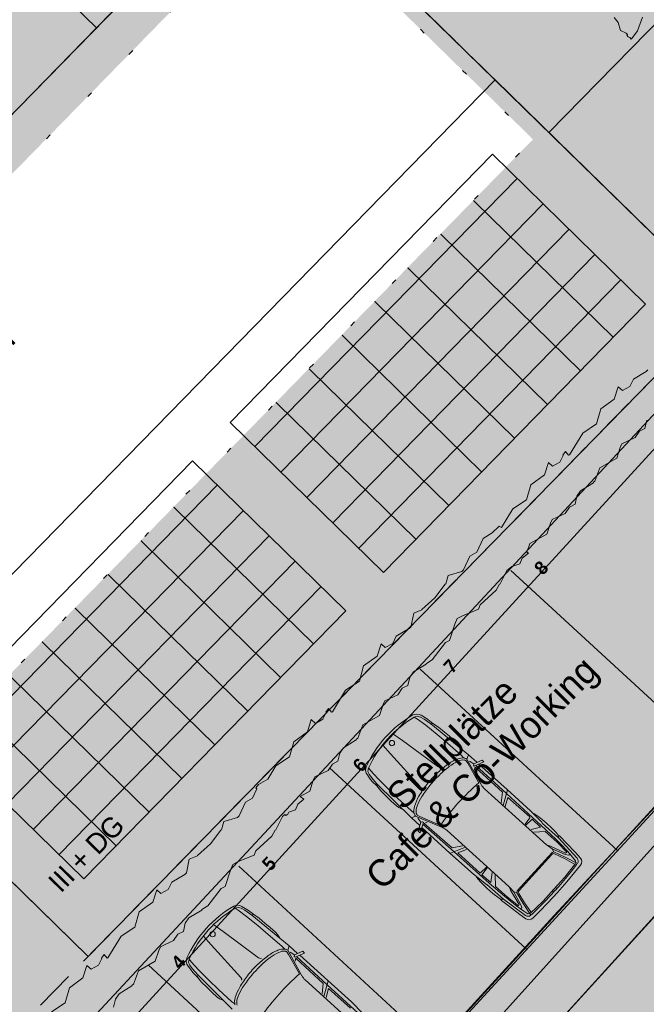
# Model space of a CAD drawing. Header units: metres. Extents: x -228 to 168, y -124 to 293.
# Tile 289 of 613: x 13 to 25, y 62 to 80. Entities that reach past the tile are written whole.
import ezdxf

# ---------------------------------------------------------------- set-up
doc = ezdxf.new("R2010")
doc.units = ezdxf.units.M
doc.header["$MEASUREMENT"] = 0
doc.linetypes.add('Strichlinie_ eng', pattern=[1.15, 0.75, -0.4])
doc.linetypes.add('Wipeout_Contour', pattern=[1, 0, -1])
for name, color, linetype in [('Gebäude.3 _ UMGEBUNG', 7, 'Continuous'), ('Möbel.4 _ STAFFAGE', 7, 'Continuous'), ('Staffage.3 _ UMGEBUNG', 7, 'Continuous'), ('Straße.3 _ UMGEBUNG', 7, 'Continuous')]:
    doc.layers.add(name, color=color, linetype=linetype)
doc.styles.add('ERSTELLTER_STIL_1', font='txt')
doc.styles.add('ERSTELLTER_STIL_2', font='txt')

msp = doc.modelspace()

# ---------------------------------------------------------------- hatches: boundary and pattern name
at = {"layer": 'Gebäude.3 _ UMGEBUNG', "linetype": 'Continuous', "lineweight": 18, "true_color": 0xc9c9c9}
h = msp.add_hatch(dxfattribs=at)
h.set_pattern_fill('MW_Verband__5_Läuf_1Bind_32', color=9, style=0, pattern_type=2)
h.set_pattern_definition([(45.6433, (27.90698, 87.82952), (-0.1961607, 0.1918046), []), (135.6433, (27.907, 87.8295), (0.575414, 0.588482), [0.27435, -0.27435]), (135.6433, (27.9985, 88.3156), (0.575414, 0.588482), [0.27435, -0.82305, 0.27435, -0.27435]), (135.6433, (27.46235, 88.55205), (0.287707, 0.294241), [0.27435, -1.371751])])
h.paths.add_polyline_path([(-8.128, 98.58), (10.44, 80.425), (9.396, 79.348), (8.382, 78.311), (10.568, 76.174), (14.407, 80.1), (13.12, 81.358), (15.556, 83.864), (21.502, 84.306), (25.303, 80.656), (22.852, 78.149), (25.506, 75.554), (27.962, 78.066), (32.318, 73.733), (35.389, 77.171), (41.855, 84.275), (41.854, 84.276), (42.747, 85.256), (44.9, 87.7), (42.773, 89.779), (42.771, 89.776), (41.102, 91.411), (37.908, 88.134), (23.802, 101.926), (21.705, 99.781), (23.492, 98.034), (17.446, 91.85), (15.466, 89.912), (9.97, 90.179), (8.257, 90.273), (-0.489, 98.825), (4.985, 104.423), (3.647, 105.732), (-2.386, 99.561), (-4.817, 101.938)])
at = {"layer": 'Gebäude.3 _ UMGEBUNG', "linetype": 'Continuous', "lineweight": 18, "true_color": 0xf1f1d8}
msp.add_hatch(color=254, dxfattribs=at).paths.add_polyline_path([(-4.575, 101.701), (-9.934, 96.22), (-9.094, 95.4), (-8.081, 96.436), (9.396, 79.347), (8.382, 78.311), (10.568, 76.174), (14.407, 80.1), (13.12, 81.358), (15.603, 83.912), (21.502, 84.306), (25.303, 80.656), (22.852, 78.149), (25.506, 75.554), (27.962, 78.066), (32.318, 73.733), (36.043, 77.902), (42.747, 85.256), (45.734, 88.646), (41.982, 92.312), (37.908, 88.134), (23.802, 101.926), (21.705, 99.781), (23.492, 98.034), (15.413, 89.771), (8.377, 90.156), (-0.489, 98.825), (0.237, 99.567), (-2.48, 102.224), (-3.765, 100.91)])
at = {"layer": 'Gebäude.3 _ UMGEBUNG', "linetype": 'Continuous', "lineweight": 18, "true_color": 0xe2dad0}
msp.add_hatch(color=254, dxfattribs=at).paths.add_polyline_path([(9.362, 55.603), (13.903, 51.499), (35.849, 75.68), (49.331, 90.423), (54.868, 96.501), (53.572, 97.476), (52.784, 96.563), (50.924, 98.405), (46.539, 93.921), (48.627, 91.879), (47.775, 90.959), (42.747, 85.256), (33.854, 75.452), (14.792, 54.599), (11.456, 57.919)])
at = {"layer": 'Gebäude.3 _ UMGEBUNG', "linetype": 'Continuous', "lineweight": 18, "true_color": 0xe9eed8}
for points in [[(-22.093, 84.113), (2.561, 61.817), (2.12, 61.33), (9.116, 55.004), (15.257, 61.798), (27.274, 74.928), (26.055, 76.116), (25.506, 75.554), (26.139, 74.934), (14.254, 62.779), (3.489, 73.306), (0.002, 69.741), (-16.094, 85.461), (-7.705, 94.041), (8.382, 78.311), (9.396, 79.348), (-6.253, 94.65), (-9.079, 97.413)], [(15.603, 83.912), (13.12, 81.358), (14.407, 80.1), (17.559, 83.324), (22.852, 78.149), (25.303, 80.656), (21.502, 84.306)]]:
    msp.add_hatch(color=254, dxfattribs=at).paths.add_polyline_path(points)
at = {"layer": 'Gebäude.3 _ UMGEBUNG', "linetype": 'Continuous', "lineweight": 18, "true_color": 0x2a2a1c}
msp.add_hatch(color=250, dxfattribs=at).paths.add_polyline_path([(22.852, 78.149), (24.926, 80.27), (20.848, 84.257), (18.286, 84.067), (17.559, 83.324)])
at = {"layer": 'Gebäude.3 _ UMGEBUNG', "linetype": 'Continuous', "lineweight": 18}
msp.add_hatch(color=255, dxfattribs=at).paths.add_polyline_path([(5.677, 71.172), (14.254, 62.779), (26.139, 74.934), (17.559, 83.324)])
at = {"layer": 'Gebäude.3 _ UMGEBUNG', "linetype": 'Continuous', "lineweight": 18, "true_color": 0x2f2f2f}
msp.add_hatch(color=250, dxfattribs=at).paths.add_polyline_path([(26.139, 74.934), (21.849, 79.129), (9.964, 66.974), (14.254, 62.779)])
at = {"layer": 'Gebäude.3 _ UMGEBUNG', "linetype": 'Continuous', "lineweight": 18, "true_color": 0xedf0f7}
for points in [[(19.762, 69.943), (24.656, 74.948), (21.796, 77.745), (16.902, 72.74)], [(14.17, 64.223), (19.063, 69.228), (16.203, 72.025), (11.309, 67.02)]]:
    msp.add_hatch(color=7, dxfattribs=at).paths.add_polyline_path(points)
at = {"layer": 'Gebäude.3 _ UMGEBUNG', "linetype": 'Continuous', "lineweight": 18}
h = msp.add_hatch(dxfattribs=at)
h.set_pattern_fill('Verband__Quadrat__10x10', color=255, style=0, pattern_type=2)
h.set_pattern_definition([(45.643, (20.7794, 73.84396), (-0.48441, 0.47365), []), (135.643, (20.7794, 73.844), (0.61389, 0.62783), [])])
h.paths.add_polyline_path([(19.762, 69.943), (24.656, 74.948), (21.796, 77.745), (16.902, 72.74)])
at = {"layer": 'Gebäude.3 _ UMGEBUNG', "linetype": 'Continuous', "lineweight": 18, "true_color": 0x3f3f2c}
msp.add_hatch(color=49, dxfattribs=at).paths.add_polyline_path([(8.779, 56.496), (9.035, 56.1), (9.393, 56.038), (9.702, 56.433), (9.966, 56.695), (10.447, 57.233), (10.513, 57.332), (10.751, 57.481), (10.756, 57.492), (10.779, 57.511), (10.872, 57.764), (11.185, 57.941), (11.251, 58.144), (11.282, 58.212), (11.525, 58.328), (11.606, 58.448), (11.71, 58.502), (11.744, 58.654), (11.811, 58.753), (12.048, 58.902), (12.053, 58.914), (12.16, 58.984), (12.408, 59.306), (12.485, 59.344), (12.581, 59.651), (12.624, 59.756), (12.725, 59.808), (13.021, 59.932), (13.052, 60.012), (13.35, 60.288), (13.41, 60.4), (13.421, 60.407), (13.548, 60.657), (13.642, 60.733), (13.79, 60.78), (13.834, 60.889), (13.858, 60.909), (13.87, 60.898), (13.905, 60.927), (13.916, 60.955), (13.946, 60.98), (13.929, 60.992), (13.865, 61.04), (13.886, 61.096), (14.2, 61.272), (14.267, 61.474), (14.298, 61.542), (14.542, 61.657), (14.623, 61.776), (14.727, 61.83), (14.762, 61.981), (14.829, 62.081), (15.068, 62.229), (15.072, 62.239), (15.096, 62.258), (15.19, 62.511), (15.504, 62.686), (15.571, 62.889), (15.602, 62.957), (15.846, 63.072), (15.927, 63.191), (16.031, 63.244), (16.066, 63.396), (16.133, 63.495), (16.372, 63.643), (16.377, 63.655), (16.484, 63.724), (16.733, 64.045), (16.81, 64.083), (16.908, 64.389), (16.951, 64.494), (17.052, 64.546), (17.35, 64.668), (17.381, 64.748), (17.681, 65.022), (17.741, 65.135), (17.752, 65.141), (17.88, 65.391), (17.922, 65.424), (17.944, 65.404), (17.98, 65.432), (17.995, 65.472), (18.122, 65.513), (18.167, 65.621), (18.279, 65.712), (18.21, 65.761), (18.388, 65.861), (18.454, 66.063), (18.485, 66.131), (18.729, 66.246), (18.811, 66.366), (18.915, 66.419), (18.949, 66.57), (19.017, 66.67), (19.255, 66.818), (19.26, 66.828), (19.284, 66.847), (19.378, 67.1), (19.692, 67.275), (19.758, 67.478), (19.789, 67.546), (20.033, 67.661), (20.114, 67.78), (20.219, 67.833), (20.253, 67.985), (20.321, 68.084), (20.559, 68.232), (20.564, 68.244), (20.672, 68.313), (20.921, 68.634), (20.998, 68.672), (21.096, 68.978), (21.139, 69.083), (21.24, 69.135), (21.537, 69.257), (21.568, 69.337), (21.868, 69.611), (21.928, 69.724), (21.94, 69.73), (22.068, 69.98), (22.161, 70.055), (22.31, 70.102), (22.354, 70.21), (22.467, 70.301), (22.439, 70.321), (22.498, 70.481), (22.812, 70.657), (22.879, 70.859), (22.91, 70.927), (23.154, 71.042), (23.235, 71.162), (23.339, 71.215), (23.374, 71.367), (23.441, 71.466), (23.68, 71.614), (23.684, 71.624), (23.708, 71.643), (23.802, 71.896), (24.116, 72.071), (24.183, 72.274), (24.214, 72.342), (24.458, 72.457), (24.539, 72.576), (24.643, 72.629), (24.678, 72.781), (24.745, 72.881), (24.984, 73.029), (24.989, 73.04), (25.096, 73.11), (25.345, 73.431), (25.422, 73.468), (25.52, 73.774), (25.563, 73.879), (25.664, 73.931), (25.962, 74.053), (25.993, 74.133), (26.293, 74.408), (26.353, 74.52), (26.364, 74.526), (26.492, 74.776), (26.586, 74.851), (26.734, 74.898), (26.779, 75.006), (26.891, 75.097), (26.704, 75.232), (26.565, 75.469), (26.35, 75.6), (26.219, 75.474), (26.046, 75.372), (25.93, 75.117), (25.799, 75.039), (25.68, 74.788), (25.653, 74.756), (25.398, 74.68), (25.351, 74.525), (25.343, 74.52), (25.148, 74.262), (24.906, 74.047), (24.903, 74.038), (24.752, 73.979), (24.697, 73.719), (24.667, 73.689), (24.427, 73.55), (24.36, 73.413), (24.222, 73.336), (24.146, 73.407), (24.071, 73.177), (23.818, 72.994), (23.738, 72.711), (23.482, 72.543), (23.235, 72.138), (23.219, 72.129), (23.163, 72.197), (23.113, 72.131), (23.118, 72.126), (23.056, 71.998), (22.919, 71.922), (22.842, 71.993), (22.767, 71.762), (22.514, 71.579), (22.434, 71.297), (22.178, 71.128), (21.965, 70.78), (21.925, 70.804), (21.795, 70.678), (21.622, 70.576), (21.506, 70.32), (21.375, 70.243), (21.255, 69.992), (21.228, 69.96), (20.974, 69.884), (20.927, 69.729), (20.918, 69.724), (20.723, 69.466), (20.482, 69.251), (20.478, 69.242), (20.328, 69.183), (20.272, 68.923), (20.243, 68.893), (20.002, 68.754), (19.936, 68.617), (19.798, 68.54), (19.721, 68.611), (19.647, 68.381), (19.393, 68.198), (19.314, 67.915), (19.057, 67.746), (18.81, 67.342), (18.794, 67.333), (18.738, 67.401), (18.688, 67.335), (18.694, 67.33), (18.632, 67.202), (18.494, 67.126), (18.417, 67.196), (18.343, 66.966), (18.089, 66.783), (18.01, 66.501), (17.753, 66.332), (17.604, 66.087), (17.434, 65.987), (17.384, 65.92), (17.398, 65.907), (17.318, 65.731), (17.187, 65.654), (17.068, 65.403), (17.041, 65.371), (16.786, 65.295), (16.739, 65.139), (16.731, 65.135), (16.536, 64.877), (16.294, 64.662), (16.291, 64.653), (16.14, 64.593), (16.085, 64.334), (16.055, 64.304), (15.814, 64.165), (15.748, 64.028), (15.61, 63.951), (15.534, 64.022), (15.459, 63.792), (15.206, 63.608), (15.126, 63.326), (14.87, 63.157), (14.623, 62.753), (14.607, 62.744), (14.551, 62.812), (14.501, 62.746), (14.506, 62.741), (14.444, 62.613), (14.307, 62.537), (14.23, 62.607), (14.155, 62.377), (13.902, 62.194), (13.822, 61.912), (13.566, 61.743), (13.404, 61.479), (13.402, 61.48), (13.376, 61.455), (13.357, 61.478), (13.307, 61.412), (13.32, 61.4), (13.278, 61.36), (13.247, 61.398), (13.197, 61.331), (13.211, 61.318), (13.1, 61.251), (12.985, 60.995), (12.854, 60.917), (12.736, 60.665), (12.709, 60.633), (12.455, 60.556), (12.409, 60.4), (12.4, 60.396), (12.207, 60.137), (11.966, 59.921), (11.963, 59.912), (11.812, 59.851), (11.758, 59.591), (11.729, 59.562), (11.489, 59.421), (11.423, 59.284), (11.286, 59.207), (11.209, 59.277), (11.135, 59.046), (10.883, 58.862), (10.804, 58.579), (10.549, 58.409), (10.304, 58.004), (10.288, 57.994), (10.231, 58.062), (10.182, 57.996), (10.187, 57.991), (10.126, 57.863), (9.989, 57.786), (9.653, 57.572), (9.616, 57.212), (9.165, 57.062)])
at = {"layer": 'Gebäude.3 _ UMGEBUNG', "linetype": 'Continuous', "lineweight": 18, "true_color": 0xbecd89}
h = msp.add_hatch(dxfattribs=at)
h.set_pattern_fill('Verband__Mosaik', color=63, style=0, pattern_type=2)
h.set_pattern_definition([(356.238, (0, 0), (0.026245, 0.399138), [0.1, -0.3]), (356.238, (0.00656, 0.0998), (0.026245, 0.399138), [0.1, -0.3]), (86.238, (0, 0), (-0.399138, 0.026245), [0.1, -0.3]), (86.238, (0.0998, -0.00656), (-0.399138, 0.026245), [0.1, -0.3]), (356.238, (0.2127, 0.18645), (0.026245, 0.399138), [0.1, -0.3]), (356.238, (0.21925, 0.28623), (0.026245, 0.399138), [0.1, -0.3]), (86.238, (0.2127, 0.18645), (-0.399138, 0.026245), [0.1, -0.3]), (86.238, (0.31248, 0.1799), (-0.399138, 0.026245), [0.1, -0.3]), (41.23798, (0.10635, 0.09322), (-0.1864465, 0.2126915), [0.1414214, -0.1414214]), (311.23798, (0.09978, -0.00656), (0.2126915, 0.1864465), [0.1414214, -0.1414214])])
h.paths.add_polyline_path([(10.202, 57.19), (13.856, 53.572), (29.206, 70.272), (30.42, 71.617), (26.852, 75.081)])
at = {"layer": 'Gebäude.3 _ UMGEBUNG', "linetype": 'Continuous', "lineweight": 18}
h = msp.add_hatch(dxfattribs=at)
h.set_pattern_fill('Verband__Quadrat__10x10', color=255, style=0, pattern_type=2)
h.set_pattern_definition([(45.643, (15.1864, 68.12395), (-0.48441, 0.47365), []), (135.643, (15.1864, 68.12395), (0.61389, 0.62783), [])])
h.paths.add_polyline_path([(14.17, 64.223), (19.063, 69.228), (16.203, 72.025), (11.309, 67.02)])
at = {"layer": 'Gebäude.3 _ UMGEBUNG', "linetype": 'Continuous', "lineweight": 18, "true_color": 0x191911}
msp.add_hatch(color=250, dxfattribs=at).paths.add_polyline_path([(9.965, 66.975), (7.87, 64.82), (12.692, 60.145), (14.763, 62.282)])
at = {"layer": 'Straße.3 _ UMGEBUNG', "linetype": 'Continuous', "lineweight": 18, "true_color": 0xdfdfdf}
msp.add_hatch(color=254, dxfattribs=at).paths.add_polyline_path([(-180.893, -93.498), (-151.337, -93.4), (-142.663, -87.986), (-116.645, -73.529), (-104.224, -66.709), (-104.626, -65.569), (-95.503, -59.087), (-83.412, -48.436), (-68.479, -36.118), (-61.664, -30.116), (-55.203, -27.64), (-38.873, -12.919), (-36.878, -8.287), (-25.024, 2.926), (-15.814, 11.939), (-4.458, 23.421), (8.556, 36.79), (34.001, 64.641), (91.714, 128.113), (109.493, 147.575), (127.748, 168.426), (136.32, 176.141), (136.077, 186.98), (106.759, 153.458), (89.689, 134.721), (86.423, 134.811), (88.509, 137.443), (83.55, 137.61), (32.193, 202.797), (32.532, 207.949), (57.535, 229.082), (58.707, 230.435), (76.915, 245.762), (84.218, 221.897), (87.979, 208.75), (91.316, 211.302), (80.235, 248.754), (91.933, 258.209), (82.137, 262.123), (56.302, 239.621), (55.162, 238.254), (30.663, 217.831), (27.663, 215.773), (16.862, 218.859), (-7.569, 246.119), (-16.515, 242.313), (10.988, 212.168), (12.202, 207.239), (10.13, 203.381), (-13.086, 189.38), (-153.333, 104.214), (-167.14, 85.457), (-144.652, 99.463), (-108.012, 121.663), (-104.586, 120.66), (-100.069, 123.143), (-99.109, 126.933), (-88.727, 132.863), (-77.078, 140.031), (-48.527, 157.128), (-27.841, 169.444), (19.774, 197.934), (25.211, 197.131), (77.286, 130.651), (77.286, 124.867), (80.277, 127.593), (79.258, 123.273), (10.308, 47.59), (-20.602, 15.787), (-21.678, 15.905), (-27.841, 10.401, -0.211447), (-29.011, 7.424), (-29.787, 6.742), (-41.744, -4.501), (-50.025, -8.457), (-60.241, -17.54), (-66.521, -26.332), (-74.282, -33.057), (-88.748, -44.269), (-105.907, -55.487), (-115.325, -60.419), (-123.838, -65.061), (-131.588, -69.636), (-138.229, -72.908), (-147.238, -76.811), (-154.096, -80.286), (-165.563, -86.711), (-170.892, -87.002)])
at = {"layer": 'Straße.3 _ UMGEBUNG', "linetype": 'Continuous', "lineweight": 18, "true_color": 0xf4f4f4}
msp.add_hatch(color=7, dxfattribs=at).paths.add_polyline_path([(-21.678, 15.905), (-20.602, 15.787), (10.308, 47.59), (79.258, 123.273), (80.346, 127.393), (79.226, 130.651), (26.435, 197.294), (25.211, 197.131), (77.286, 130.651), (77.286, 124.867), (53.572, 97.476), (45.459, 88.323), (36.092, 77.347), (13.278, 52.049)])

# ---------------------------------------------------------------- linework, layer by layer
at = {"layer": 'Gebäude.3 _ UMGEBUNG', "color": 255, "linetype": 'Continuous', "lineweight": 18, "flags": 128}
msp.add_lwpolyline([(25.506, 75.554), (22.852, 78.149), (25.303, 80.656)], dxfattribs=at)
at = {"layer": 'Gebäude.3 _ UMGEBUNG', "color": 57, "linetype": 'Continuous', "lineweight": 18, "true_color": 0x7e7e59, "flags": 128}
msp.add_lwpolyline([(24.6, 80.303), (24.506, 80.046), (24.396, 79.906), (24.383, 79.89), (24.36, 79.921), (24.331, 79.932), (24.304, 79.968), (24.315, 79.979), (24.295, 80.004), (24.188, 80.051), (24.144, 80.2), (24.07, 80.295)], dxfattribs=at)
at = {"layer": 'Möbel.4 _ STAFFAGE', "color": 253, "linetype": 'Continuous', "lineweight": 18, "true_color": 0x9f9f9f}
for p, q in [((18.756, 66.299), (22.435, 62.913)), ((17.063, 64.459), (20.742, 61.074)), ((15.37, 62.62), (19.049, 59.234))]:
    msp.add_line(p, q, dxfattribs=at)
at = {"layer": 'Staffage.3 _ UMGEBUNG', "color": 9, "linetype": 'Continuous', "lineweight": 18}
for p, q in [((20.779, 66.318), (20.813, 66.305)), ((21.306, 66.427), (21.339, 66.38)), ((21.586, 65.984), (21.322, 66.458)), ((21.339, 66.38), (21.541, 66.017)), ((21.447, 66.37), (21.368, 66.421)), ((21.447, 66.37), (21.444, 66.344)), ((21.444, 66.344), (21.458, 66.327)), ((21.606, 66.44), (21.447, 66.37)), ((21.458, 66.327), (21.638, 66.406)), ((21.486, 66.339), (22.059, 65.815)), ((22.073, 65.893), (21.545, 66.365)), ((21.638, 66.406), (21.606, 66.44)), ((19.43, 66.25), (19.439, 66.314)), ((19.441, 66.199), (19.43, 66.25)), ((19.463, 66.163), (19.441, 66.199)), ((19.505, 66.103), (19.463, 66.163)), ((19.473, 66.229), (19.477, 66.266)), ((19.495, 66.18), (19.473, 66.229)), ((19.477, 66.266), (19.485, 66.293)), ((19.527, 66.238), (19.485, 66.293)), ((19.485, 66.293), (19.485, 66.293)), ((19.538, 66.116), (19.495, 66.18)), ((19.657, 66.096), (19.527, 66.238)), ((20.813, 66.305), (20.832, 66.312)), ((21.458, 66.254), (21.474, 66.311)), ((21.983, 65.841), (21.474, 66.311)), ((19.552, 66.044), (19.505, 66.103)), ((19.642, 65.996), (19.538, 66.116)), ((19.638, 65.959), (19.552, 66.044)), ((19.638, 65.959), (19.642, 65.996)), ((19.715, 65.864), (19.638, 65.959)), ((20.287, 65.361), (19.642, 65.996)), ((19.849, 65.902), (19.657, 66.096)), ((20.447, 65.95), (20.464, 65.918)), ((20.447, 65.95), (20.464, 65.918)), ((19.814, 65.766), (19.715, 65.864)), ((19.907, 65.675), (19.814, 65.766)), ((20.031, 65.725), (19.849, 65.902)), ((20.464, 65.918), (20.459, 65.898)), ((20.464, 65.918), (20.459, 65.898)), ((21.651, 65.903), (22.806, 64.862)), ((21.963, 65.643), (21.983, 65.841)), ((21.995, 65.593), (22.078, 65.885)), ((22.059, 65.815), (22.706, 65.223)), ((22.073, 65.893), (22.51, 65.495)), ((20.006, 65.585), (19.907, 65.675)), ((20.051, 65.553), (20.006, 65.585)), ((20.28, 65.497), (20.031, 65.725)), ((22.085, 65.745), (22.037, 65.575)), ((22.496, 65.379), (22.085, 65.745)), ((20.114, 65.525), (20.051, 65.553)), ((20.28, 65.497), (20.333, 65.456)), ((20.394, 65.415), (20.443, 65.387)), ((22.51, 65.495), (22.725, 65.276)), ((22.665, 65.381), (22.572, 65.444)), ((20.287, 65.361), (20.364, 65.396)), ((20.445, 65.219), (20.287, 65.361)), ((20.863, 65.182), (20.364, 65.396)), ((20.464, 65.28), (20.406, 65.354)), ((20.411, 65.115), (20.464, 65.28)), ((20.443, 65.387), (20.826, 65.223)), ((20.508, 65.274), (20.448, 65.086)), ((20.464, 65.28), (20.49, 65.286)), ((20.49, 65.286), (20.508, 65.274)), ((20.499, 65.244), (21.08, 64.729)), ((20.581, 65.281), (20.525, 65.259)), ((21.046, 64.802), (20.526, 65.26)), ((22.406, 65.243), (22.497, 65.361)), ((22.538, 65.341), (22.422, 65.228)), ((22.497, 65.361), (22.496, 65.379)), ((22.697, 65.189), (22.538, 65.341)), ((22.724, 65.335), (22.665, 65.381)), ((22.706, 65.223), (22.98, 64.963)), ((22.798, 65.273), (22.724, 65.335)), ((22.728, 65.265), (23.032, 64.987)), ((22.906, 65.172), (22.798, 65.273)), ((20.448, 65.086), (20.411, 65.115)), ((21.003, 64.707), (20.479, 65.183)), ((20.95, 65.126), (22.105, 64.084)), ((22.697, 65.189), (22.517, 65.143)), ((22.568, 65.097), (22.783, 65.111)), ((22.783, 65.111), (23.004, 64.909)), ((22.987, 65.09), (22.906, 65.172)), ((23.024, 65.04), (22.987, 65.09)), ((23.056, 65.024), (23.024, 65.04)), ((23.024, 65.04), (23.036, 64.983)), ((22.806, 64.862), (22.842, 64.833)), ((22.806, 64.862), (22.882, 64.835)), ((22.98, 64.963), (23.077, 64.867)), ((23.004, 64.909), (23.185, 64.72)), ((23.377, 64.61), (23.032, 64.987)), ((23.181, 64.89), (23.056, 65.024)), ((23.077, 64.867), (23.189, 64.75)), ((23.348, 64.714), (23.181, 64.89)), ((21.003, 64.707), (21.444, 64.313)), ((21.294, 64.816), (21.012, 64.703)), ((21.241, 64.842), (21.046, 64.802)), ((21.08, 64.729), (21.735, 64.146)), ((21.151, 64.711), (21.316, 64.775)), ((21.559, 64.339), (21.151, 64.711)), ((22.259, 63.999), (22.91, 64.718)), ((22.297, 64.007), (22.903, 64.678)), ((22.842, 64.833), (22.913, 64.784)), ((23.162, 64.707), (22.879, 64.837)), ((22.903, 64.678), (22.93, 64.699)), ((22.942, 64.726), (22.906, 64.717)), ((22.942, 64.726), (22.913, 64.784)), ((23.157, 64.678), (22.913, 64.784)), ((22.93, 64.699), (22.955, 64.69)), ((23.153, 64.627), (22.942, 64.726)), ((22.955, 64.69), (23.141, 64.605)), ((23.224, 64.664), (23.157, 64.678)), ((23.185, 64.72), (23.162, 64.707)), ((23.189, 64.75), (23.242, 64.689)), ((23.245, 64.683), (23.224, 64.664)), ((23.242, 64.689), (23.293, 64.63)), ((23.348, 64.714), (23.439, 64.612)), ((23.141, 64.605), (23.319, 64.503)), ((23.148, 64.257), (23.347, 64.513)), ((23.153, 64.627), (23.383, 64.51)), ((23.274, 64.368), (23.375, 64.499)), ((23.293, 64.63), (23.35, 64.562)), ((23.33, 64.343), (23.442, 64.48)), ((23.35, 64.562), (23.351, 64.526)), ((21.444, 64.313), (21.684, 64.122)), ((21.576, 64.34), (21.559, 64.339)), ((21.684, 64.443), (21.576, 64.34)), ((21.6, 64.302), (21.701, 64.428)), ((21.768, 64.159), (21.6, 64.302)), ((21.768, 64.159), (21.795, 64.343)), ((21.846, 64.297), (21.854, 64.081)), ((23.274, 64.368), (23.163, 64.231)), ((23.186, 64.169), (23.33, 64.343)), ((21.574, 64.171), (21.502, 64.257)), ((21.625, 64.117), (21.574, 64.171)), ((21.694, 64.05), (21.625, 64.117)), ((21.695, 64.12), (22.003, 63.847)), ((21.735, 64.146), (22.022, 63.9)), ((22.945, 64.031), (23.148, 64.257)), ((23.014, 63.973), (23.186, 64.169)), ((23.163, 64.231), (23.039, 64.084)), ((21.807, 63.953), (21.694, 64.05)), ((21.896, 63.881), (21.807, 63.953)), ((21.854, 64.081), (22.078, 63.882)), ((22.105, 64.084), (22.137, 64.051)), ((22.105, 64.084), (22.139, 64.012)), ((22.137, 64.051), (22.193, 63.986)), ((22.295, 63.746), (22.137, 64.014)), ((22.253, 63.963), (22.193, 63.986)), ((22.323, 63.754), (22.193, 63.986)), ((22.253, 63.963), (22.259, 63.999)), ((22.373, 63.763), (22.253, 63.963)), ((22.297, 64.007), (22.279, 63.977)), ((22.279, 63.977), (22.291, 63.954)), ((22.291, 63.954), (22.395, 63.777)), ((22.945, 64.031), (22.742, 63.806)), ((22.769, 63.794), (22.902, 63.933)), ((23.01, 63.969), (22.833, 63.778)), ((22.902, 63.933), (22.97, 64.013)), ((22.935, 63.974), (22.916, 63.999)), ((23.039, 64.084), (22.966, 64.008)), ((23.001, 64.047), (22.974, 64.064)), ((21.95, 63.848), (21.896, 63.881)), ((21.969, 63.819), (21.95, 63.848)), ((21.95, 63.848), (22.008, 63.843)), ((22.115, 63.708), (21.969, 63.819)), ((22.414, 63.542), (22.003, 63.847)), ((22.022, 63.9), (22.127, 63.814)), ((22.078, 63.882), (22.285, 63.722)), ((22.127, 63.814), (22.255, 63.715)), ((22.285, 63.722), (22.295, 63.746)), ((22.344, 63.689), (22.323, 63.754)), ((22.373, 63.763), (22.514, 63.546)), ((22.395, 63.777), (22.515, 63.611)), ((22.742, 63.806), (22.508, 63.582)), ((22.644, 63.669), (22.769, 63.794)), ((22.833, 63.778), (22.675, 63.616)), ((17.03, 63.734), (16.968, 63.718)), ((17.019, 63.685), (16.994, 63.675)), ((17.052, 63.638), (16.994, 63.675)), ((17.056, 63.693), (17.019, 63.685)), ((17.083, 63.727), (17.03, 63.734)), ((17.207, 63.524), (17.052, 63.638)), ((17.107, 63.676), (17.056, 63.693)), ((17.121, 63.71), (17.083, 63.727)), ((17.175, 63.64), (17.107, 63.676)), ((17.184, 63.674), (17.121, 63.71)), ((17.305, 63.548), (17.175, 63.64)), ((17.248, 63.633), (17.184, 63.674)), ((17.342, 63.557), (17.248, 63.633)), ((22.307, 63.56), (22.115, 63.708)), ((22.255, 63.715), (22.321, 63.668)), ((22.321, 63.668), (22.385, 63.623)), ((22.328, 63.666), (22.344, 63.689)), ((22.385, 63.623), (22.459, 63.574)), ((22.459, 63.574), (22.495, 63.576)), ((22.644, 63.669), (22.524, 63.556)), ((22.675, 63.616), (22.549, 63.491)), ((17.42, 63.353), (17.207, 63.524)), ((17.342, 63.557), (17.305, 63.548)), ((18.003, 62.973), (17.305, 63.548)), ((17.444, 63.49), (17.342, 63.557)), ((17.551, 63.401), (17.444, 63.49)), ((17.652, 63.319), (17.551, 63.401)), ((22.307, 63.56), (22.418, 63.48)), ((16.595, 63.367), (16.771, 63.242)), ((16.771, 63.242), (17.434, 62.753)), ((17.615, 63.189), (17.42, 63.353)), ((17.751, 63.229), (17.652, 63.319)), ((17.788, 63.187), (17.751, 63.229)), ((16.404, 63.155), (16.547, 62.993)), ((17.868, 62.966), (17.615, 63.189)), ((17.822, 63.128), (17.788, 63.187)), ((16.547, 62.993), (17.102, 62.385)), ((17.868, 62.966), (17.914, 62.917)), ((17.961, 62.861), (17.994, 62.814)), ((18.003, 62.973), (17.977, 62.892)), ((18.241, 62.418), (17.977, 62.892)), ((18.157, 62.834), (18.003, 62.973)), ((18.102, 62.805), (18.023, 62.855)), ((18.261, 62.874), (18.102, 62.805)), ((18.113, 62.761), (18.293, 62.841)), ((18.293, 62.841), (18.261, 62.874)), ((16.084, 62.685), (16.094, 62.748)), ((16.096, 62.633), (16.084, 62.685)), ((16.127, 62.663), (16.132, 62.701)), ((16.149, 62.614), (16.127, 62.663)), ((16.132, 62.701), (16.139, 62.727)), ((16.181, 62.673), (16.139, 62.727)), ((16.139, 62.727), (16.139, 62.727)), ((16.312, 62.53), (16.181, 62.673)), ((17.434, 62.753), (17.467, 62.739)), ((17.467, 62.739), (17.487, 62.746)), ((17.994, 62.814), (18.196, 62.451)), ((18.102, 62.805), (18.099, 62.778)), ((18.099, 62.778), (18.113, 62.761)), ((18.113, 62.688), (18.129, 62.745)), ((18.637, 62.275), (18.129, 62.745)), ((18.141, 62.774), (18.713, 62.249)), ((18.728, 62.327), (18.2, 62.8)), ((16.117, 62.597), (16.096, 62.633)), ((16.16, 62.538), (16.117, 62.597)), ((16.192, 62.55), (16.149, 62.614)), ((16.207, 62.479), (16.16, 62.538)), ((16.297, 62.431), (16.192, 62.55)), ((16.292, 62.393), (16.207, 62.479)), ((16.504, 62.336), (16.312, 62.53)), ((16.292, 62.393), (16.297, 62.431)), ((16.37, 62.299), (16.292, 62.393)), ((16.941, 61.795), (16.297, 62.431)), ((16.469, 62.201), (16.37, 62.299)), ((16.686, 62.159), (16.504, 62.336)), ((17.102, 62.385), (17.119, 62.353)), ((17.102, 62.385), (17.119, 62.353)), ((17.119, 62.353), (17.113, 62.333)), ((17.119, 62.353), (17.113, 62.333)), ((18.305, 62.338), (19.46, 61.296)), ((18.617, 62.077), (18.637, 62.275)), ((18.649, 62.027), (18.733, 62.319)), ((18.728, 62.327), (19.164, 61.93)), ((16.561, 62.109), (16.469, 62.201)), ((16.66, 62.02), (16.561, 62.109)), ((16.934, 61.931), (16.686, 62.159)), ((18.739, 62.18), (18.692, 62.01)), ((18.713, 62.249), (19.36, 61.657)), ((19.151, 61.813), (18.739, 62.18)), ((16.706, 61.987), (16.66, 62.02)), ((16.769, 61.96), (16.706, 61.987)), ((16.934, 61.931), (16.988, 61.89)), ((19.164, 61.93), (19.38, 61.711))]:
    msp.add_line(p, q, dxfattribs=at)
msp.add_circle((16.576, 63.193), 0.0495, dxfattribs=at)
for centre, radius, start, end in [((21.935, 64.987), 1.683, 125.4562, 134.3289), ((22.079, 64.865), 1.816, 126.7388, 134.4761), ((21.465, 65.661), 0.863, 112.1303, 126.0198), ((21.517, 65.632), 0.866, 114.6079, 127.3215), ((21.245, 66.228), 0.254, 82.596, 114.2259), ((21.254, 66.231), 0.212, 84.5284, 117.3384), ((21.261, 66.371), 0.0725, 62.6181, 79.2437), ((21.262, 66.391), 0.0897, 47.9553, 80.0874), ((21.266, 66.382), 0.06, 52.8316, 62.2501), ((21.268, 66.384), 0.0577, 47.9543, 52.7877), ((22.202, 64.702), 2.074, 134.0969, 141.8136), ((22.425, 64.5), 2.319, 134.2619, 140.8303), ((21.89, 64.938), 1.683, 141.5816, 150.4543), ((22.111, 64.748), 1.919, 140.63, 148.0859), ((24.601, 62.538), 4.633, 131.3345, 144.576), ((21.862, 66.137), 0.315, 209.1305, 227.9553), ((21.172, 65.335), 0.863, 149.8906, 163.7802), ((20.634, 65.481), 0.263, 157.046, 185.4165), ((21.31, 65.236), 0.981, 147.5908, 159.2817), ((20.585, 65.496), 0.254, 161.6847, 193.3146), ((20.424, 65.462), 0.0897, 195.8232, 227.9553), ((20.459, 65.471), 0.0873, 189.7951, 204.4862), ((20.44, 65.463), 0.0669, 204.873, 213.6286), ((20.435, 65.459), 0.0606, 213.6871, 220.7049), ((20.433, 65.458), 0.0582, 220.7309, 225.5326), ((20.432, 65.458), 0.0577, 225.5383, 227.9553), ((20.739, 64.892), 0.315, 47.9553, 66.7801), ((23.318, 64.556), 0.08, 324.9448, 42.4421), ((23.362, 64.544), 0.102, 320.968, 41.4721), ((18.062, 61.853), 2.162, 120.3753, 155.5352), ((18.062, 61.853), 2.112, 120.3753, 155.5352), ((22.462, 63.606), 0.08, 233.4684, 310.9657), ((22.478, 63.564), 0.102, 234.4383, 314.9425), ((18.12, 62.095), 0.863, 112.1303, 126.0198), ((18.172, 62.066), 0.866, 114.6079, 127.3215), ((17.899, 62.662), 0.254, 82.596, 114.2259), ((17.909, 62.665), 0.212, 84.5284, 117.3384), ((17.915, 62.805), 0.0725, 62.6181, 79.2437), ((17.917, 62.826), 0.0897, 47.9553, 80.0874), ((17.921, 62.816), 0.06, 52.8316, 62.2501), ((17.922, 62.818), 0.0577, 47.9543, 52.7877), ((18.589, 61.421), 1.683, 125.4562, 134.3289), ((18.733, 61.3), 1.816, 126.7388, 134.4761), ((18.856, 61.136), 2.074, 134.0969, 141.8136), ((19.08, 60.934), 2.319, 134.2619, 140.8303), ((18.545, 61.372), 1.683, 141.5816, 150.4543), ((18.765, 61.182), 1.919, 140.63, 148.0859), ((21.256, 58.972), 4.633, 131.3345, 144.576), ((18.516, 62.572), 0.315, 209.1305, 227.9553), ((17.827, 61.77), 0.863, 149.8906, 163.7802), ((17.964, 61.671), 0.981, 147.5908, 159.2817), ((17.24, 61.931), 0.254, 161.6847, 193.3146), ((17.289, 61.915), 0.263, 157.046, 185.4165), ((17.113, 61.905), 0.0873, 189.7951, 204.4862)]:
    msp.add_arc(centre, radius, start, end, dxfattribs=at)

# ---------------------------------------------------------------- texts
at = {"layer": 'Gebäude.3 _ UMGEBUNG', "color": 252, "linetype": 'Continuous', "lineweight": 18, "true_color": 0x8a8a8a, "insert": (13.475, 64.207), "char_height": 0.375, "attachment_point": 1, "rotation": 45.6433, "style": 'ERSTELLTER_STIL_1'}
msp.add_mtext('\\A1;{\\pql;\\fFrutiger LT 47 LightCn|b0|i0|c0|p0;\\W1.000000;III + DG}', dxfattribs=at)
at = {"layer": 'Möbel.4 _ STAFFAGE', "color": 253, "linetype": 'Continuous', "lineweight": 18, "true_color": 0x9f9f9f, "char_height": 0.25, "attachment_point": 4, "rotation": 47.3793, "style": 'ERSTELLTER_STIL_2'}
for s, insert in [('\\A1;{\\pql;\\fFrutiger LT 47 LightCn|b1|i0|c0|p0;\\W1.000000;6}', (19.26, 66.28)), ('\\A1;{\\pql;\\fFrutiger LT 47 LightCn|b1|i0|c0|p0;\\W1.000000;5}', (17.567, 64.44)), ('\\A1;{\\pql;\\fFrutiger LT 47 LightCn|b1|i0|c0|p0;\\W1.000000;4}', (15.873, 62.605))]:
    msp.add_mtext(s, dxfattribs=dict(at, insert=insert))

# ---------------------------------------------------------------- next in the draw order: wipeouts: each hides what was drawn before it
at = {"color": 254, "linetype": 'Wipeout_Contour', "lineweight": 0, "ltscale": 304.722372}
msp.add_wipeout([(6.747, 71.152), (11.394, 66.608), (22.554, 78.022), (17.907, 82.566)], dxfattribs=at).dxf.layer = 'Gebäude.3 _ UMGEBUNG'

# ---------------------------------------------------------------- next in the draw order: hatches: boundary and pattern name
at = {"layer": 'Gebäude.3 _ UMGEBUNG', "linetype": 'Continuous', "lineweight": 18, "true_color": 0x3f3f2c}
msp.add_hatch(color=49, dxfattribs=at).paths.add_polyline_path([(20.46, 83.818), (20.645, 83.499), (20.723, 83.479), (20.821, 83.41), (20.964, 83.169), (20.974, 83.164), (20.993, 83.14), (21.243, 83.041), (21.413, 82.723), (21.614, 82.653), (21.682, 82.621), (21.791, 82.374), (21.909, 82.291), (21.96, 82.186), (22.112, 82.148), (22.209, 82.079), (22.353, 81.838), (22.364, 81.832), (22.432, 81.724), (22.748, 81.468), (22.784, 81.39), (23.088, 81.286), (23.192, 81.241), (23.242, 81.139), (23.358, 80.84), (23.437, 80.807), (23.706, 80.502), (23.817, 80.439), (23.823, 80.428), (24.07, 80.295), (24.144, 80.2), (24.188, 80.051), (24.295, 80.004), (24.315, 79.979), (24.304, 79.968), (24.331, 79.932), (24.36, 79.921), (24.383, 79.89), (24.396, 79.906), (24.506, 80.046), (24.6, 80.303), (24.847, 80.294), (24.904, 80.352), (24.868, 80.375), (24.897, 80.421), (24.873, 80.448), (24.896, 80.466), (24.831, 80.518), (24.819, 80.505), (24.774, 80.554), (24.675, 80.729), (24.422, 80.85), (24.347, 80.983), (24.098, 81.107), (24.067, 81.135), (23.996, 81.391), (23.842, 81.441), (23.837, 81.45), (23.583, 81.649), (23.373, 81.895), (23.364, 81.899), (23.307, 82.05), (23.049, 82.111), (23.02, 82.141), (22.885, 82.384), (22.749, 82.453), (22.675, 82.592), (22.748, 82.668), (22.519, 82.747), (22.341, 83.004), (22.06, 83.089), (21.896, 83.349), (21.497, 83.603), (21.488, 83.619), (21.557, 83.674), (21.492, 83.726), (21.487, 83.72), (21.36, 83.785), (21.287, 83.924), (21.359, 83.999), (21.173, 84.063), (21.171, 84.161), (20.939, 84.349), (20.718, 83.967)])

# ---------------------------------------------------------------- next in the draw order: linework, layer by layer
at = {"color": 36, "linetype": 'Strichlinie_ eng', "lineweight": 18, "true_color": 0x7e4100, "flags": 128}
msp.add_lwpolyline([(19.758, 81.174), (26.139, 74.934), (10.759, 59.206), (-18.58, 87.891), (-16.436, 90.083), (-25.628, 99.07), (-34.494, 107.739), (-24.986, 117.463), (-21.482, 114.037), (-10.65, 125.116), (9.694, 105.235), (12.839, 108.451), (26.548, 122.471), (40.314, 109.01), (37.093, 105.716), (40.499, 102.386)], close=True, dxfattribs=at)
at = {"layer": 'Gebäude.3 _ UMGEBUNG', "color": 1, "linetype": 'Continuous', "lineweight": 18}
msp.add_lwpolyline([(12.837, 52.454), (22.942, 63.536), (29.693, 70.794), (36.043, 77.902), (42.747, 85.256), (47.686, 90.862), (50.339, 93.729), (53.572, 97.476), (40.537, 109.06), (29.192, 123.025), (30.453, 124.006), (6.627, 156.029), (5.482, 154.837), (-10.244, 140.001), (-26.282, 123.124), (-27.071, 122.385), (-42.477, 109.22), (-43.288, 108.54), (-23.119, 85.041)], close=True, dxfattribs=at)
at = {"layer": 'Gebäude.3 _ UMGEBUNG', "color": 9, "linetype": 'Continuous', "lineweight": 18, "flags": 128}
msp.add_lwpolyline([(37.908, 88.134), (23.802, 101.926), (21.705, 99.781), (23.492, 98.034), (15.413, 89.771), (8.377, 90.156), (-0.489, 98.825), (0.237, 99.567), (-2.48, 102.224), (-3.765, 100.91), (-4.575, 101.701), (-9.934, 96.22), (-9.094, 95.4), (-8.081, 96.436), (9.396, 79.347), (8.382, 78.311), (10.568, 76.174), (14.407, 80.1), (13.12, 81.358), (15.603, 83.912), (21.502, 84.306), (25.303, 80.656), (22.852, 78.149), (25.506, 75.554)], dxfattribs=at)
at = {"layer": 'Gebäude.3 _ UMGEBUNG', "color": 254, "linetype": 'Continuous', "lineweight": 18, "true_color": 0xdfdfdf, "flags": 128}
msp.add_lwpolyline([(9.362, 55.603), (11.456, 57.919), (14.792, 54.599), (33.854, 75.452), (42.747, 85.256), (47.775, 90.959), (48.627, 91.879), (46.539, 93.921), (50.924, 98.405), (52.784, 96.563), (53.572, 97.476), (54.868, 96.501), (49.331, 90.423), (35.849, 75.68), (13.903, 51.499)], close=True, dxfattribs=at)
at = {"layer": 'Gebäude.3 _ UMGEBUNG', "color": 9, "linetype": 'Continuous', "lineweight": 18, "flags": 128}
for points in [[(-22.093, 84.113), (2.561, 61.817), (2.12, 61.33), (9.116, 55.004), (15.257, 61.798), (27.274, 74.928), (26.055, 76.116), (25.506, 75.554), (26.139, 74.934), (14.254, 62.779), (3.489, 73.306), (0.002, 69.741), (-16.094, 85.461), (-7.705, 94.041), (8.382, 78.311), (9.396, 79.348), (-6.253, 94.65), (-9.079, 97.413)], [(15.603, 83.912), (13.12, 81.358), (14.407, 80.1), (17.559, 83.324), (22.852, 78.149), (25.303, 80.656), (21.502, 84.306)], [(19.762, 69.943), (24.656, 74.948), (21.796, 77.745), (16.902, 72.74)], [(19.762, 69.943), (24.656, 74.948), (21.796, 77.745), (16.902, 72.74)], [(30.42, 71.617), (29.206, 70.272), (13.856, 53.572), (10.202, 57.19), (25.527, 73.657), (26.852, 75.081)], [(14.17, 64.223), (19.063, 69.228), (16.203, 72.025), (11.309, 67.02)], [(14.17, 64.223), (19.063, 69.228), (16.203, 72.025), (11.309, 67.02)]]:
    msp.add_lwpolyline(points, close=True, dxfattribs=at)
at = {"layer": 'Gebäude.3 _ UMGEBUNG', "color": 253, "linetype": 'Continuous', "lineweight": 18, "true_color": 0x9f9f9f, "flags": 128}
msp.add_lwpolyline([(5.677, 71.172), (17.559, 83.324), (26.139, 74.934), (14.254, 62.779)], close=True, dxfattribs=at)
at = {"layer": 'Gebäude.3 _ UMGEBUNG', "color": 7, "linetype": 'Wipeout_Contour', "lineweight": 18, "flags": 128}
msp.add_lwpolyline([(6.747, 71.152), (11.394, 66.608), (22.554, 78.022), (17.907, 82.566)], close=True, dxfattribs=at)
at = {"layer": 'Gebäude.3 _ UMGEBUNG', "color": 255, "linetype": 'Continuous', "lineweight": 18, "flags": 128}
msp.add_lwpolyline([(13.12, 81.358), (14.407, 80.1), (10.568, 76.174), (8.382, 78.311), (9.396, 79.348), (10.44, 80.425)], dxfattribs=at)
at = {"layer": 'Gebäude.3 _ UMGEBUNG', "color": 8, "linetype": 'Continuous', "lineweight": 18, "flags": 128}
msp.add_lwpolyline([(26.139, 74.934), (14.254, 62.779), (9.964, 66.974), (21.849, 79.129)], close=True, dxfattribs=at)
at = {"layer": 'Gebäude.3 _ UMGEBUNG', "color": 57, "linetype": 'Continuous', "lineweight": 18, "true_color": 0x7e7e59, "flags": 128}
for points in [[(13.566, 61.743), (13.822, 61.912), (13.902, 62.194), (14.155, 62.377), (14.23, 62.607), (14.307, 62.537), (14.444, 62.613), (14.506, 62.741), (14.501, 62.746), (14.551, 62.812), (14.607, 62.744), (14.623, 62.753), (14.87, 63.157), (15.126, 63.326), (15.206, 63.608), (15.459, 63.792), (15.534, 64.022), (15.61, 63.951), (15.748, 64.028), (15.814, 64.165), (16.055, 64.304), (16.085, 64.334), (16.14, 64.593), (16.291, 64.653), (16.294, 64.662), (16.536, 64.877), (16.731, 65.135), (16.739, 65.139), (16.786, 65.295), (17.041, 65.371), (17.068, 65.403), (17.187, 65.654), (17.318, 65.731), (17.398, 65.907), (17.384, 65.92), (17.434, 65.987), (17.604, 66.087), (17.753, 66.332), (18.01, 66.501), (18.089, 66.783), (18.343, 66.966), (18.417, 67.196), (18.494, 67.126), (18.632, 67.202), (18.694, 67.33), (18.688, 67.335), (18.738, 67.401), (18.794, 67.333), (18.81, 67.342), (19.057, 67.746), (19.314, 67.915), (19.393, 68.198), (19.647, 68.381), (19.721, 68.611), (19.798, 68.54), (19.936, 68.617), (20.002, 68.754), (20.243, 68.893), (20.272, 68.923), (20.328, 69.183), (20.478, 69.242), (20.482, 69.251), (20.723, 69.466), (20.918, 69.724), (20.927, 69.729), (20.974, 69.884), (21.228, 69.96), (21.255, 69.992), (21.375, 70.243), (21.506, 70.32), (21.622, 70.576), (21.795, 70.678), (21.925, 70.804), (21.965, 70.78), (22.178, 71.128), (22.434, 71.297), (22.514, 71.579), (22.767, 71.762), (22.842, 71.993), (22.919, 71.922), (23.056, 71.998), (23.118, 72.126), (23.113, 72.131), (23.163, 72.197), (23.219, 72.129), (23.235, 72.138), (23.482, 72.543), (23.738, 72.711), (23.818, 72.994), (24.071, 73.177), (24.146, 73.407), (24.222, 73.336), (24.36, 73.413), (24.427, 73.55), (24.667, 73.689), (24.697, 73.719)], [(24.678, 72.781), (24.643, 72.629), (24.539, 72.576), (24.458, 72.457), (24.214, 72.342), (24.183, 72.274), (24.116, 72.071), (23.802, 71.896), (23.708, 71.643), (23.684, 71.624), (23.68, 71.614), (23.441, 71.466), (23.374, 71.367), (23.339, 71.215), (23.235, 71.162), (23.154, 71.042), (22.91, 70.927), (22.879, 70.859), (22.812, 70.657), (22.498, 70.481), (22.439, 70.321), (22.467, 70.301), (22.354, 70.21), (22.31, 70.102), (22.161, 70.055), (22.068, 69.98), (21.94, 69.73), (21.928, 69.724), (21.868, 69.611), (21.568, 69.337), (21.537, 69.257), (21.24, 69.135), (21.139, 69.083), (21.096, 68.978), (20.998, 68.672), (20.921, 68.634), (20.672, 68.313), (20.564, 68.244), (20.559, 68.232), (20.321, 68.084), (20.253, 67.985), (20.219, 67.833), (20.114, 67.78), (20.033, 67.661), (19.789, 67.546), (19.758, 67.478), (19.692, 67.275), (19.378, 67.1), (19.284, 66.847), (19.26, 66.828), (19.255, 66.818), (19.017, 66.67), (18.949, 66.57), (18.915, 66.419), (18.811, 66.366), (18.729, 66.246), (18.485, 66.131), (18.454, 66.063), (18.388, 65.861), (18.21, 65.761), (18.279, 65.712), (18.167, 65.621), (18.122, 65.513), (17.995, 65.472), (17.98, 65.432), (17.944, 65.404), (17.922, 65.424), (17.88, 65.391), (17.752, 65.141), (17.741, 65.135), (17.681, 65.022), (17.381, 64.748), (17.35, 64.668), (17.052, 64.546), (16.951, 64.494), (16.908, 64.389), (16.81, 64.083), (16.733, 64.045), (16.484, 63.724), (16.377, 63.655), (16.372, 63.643), (16.133, 63.495), (16.066, 63.396), (16.031, 63.244), (15.927, 63.191), (15.846, 63.072), (15.602, 62.957), (15.571, 62.889), (15.504, 62.686), (15.19, 62.511), (15.096, 62.258), (15.072, 62.239), (15.068, 62.229), (14.829, 62.081), (14.762, 61.981), (14.727, 61.83)]]:
    msp.add_lwpolyline(points, dxfattribs=at)
at = {"layer": 'Möbel.4 _ STAFFAGE', "color": 253, "linetype": 'Continuous', "lineweight": 18, "true_color": 0x9f9f9f}
for p, q in [((22.142, 69.978), (25.821, 66.592)), ((20.449, 68.139), (24.128, 64.753))]:
    msp.add_line(p, q, dxfattribs=at)
at = {"layer": 'Staffage.3 _ UMGEBUNG', "color": 9, "linetype": 'Continuous', "lineweight": 18}
for p, q in [((20.376, 67.299), (20.314, 67.284)), ((20.365, 67.251), (20.339, 67.24)), ((20.398, 67.204), (20.339, 67.24)), ((20.402, 67.259), (20.365, 67.251)), ((20.428, 67.293), (20.376, 67.299)), ((20.453, 67.242), (20.402, 67.259)), ((20.467, 67.276), (20.428, 67.293)), ((20.521, 67.206), (20.453, 67.242)), ((20.53, 67.239), (20.467, 67.276)), ((20.593, 67.199), (20.53, 67.239)), ((20.553, 67.089), (20.398, 67.204)), ((20.65, 67.114), (20.521, 67.206)), ((20.766, 66.918), (20.553, 67.089)), ((20.687, 67.123), (20.593, 67.199)), ((20.687, 67.123), (20.65, 67.114)), ((21.349, 66.538), (20.65, 67.114)), ((20.789, 67.055), (20.687, 67.123)), ((20.897, 66.967), (20.789, 67.055)), ((19.94, 66.933), (20.116, 66.808)), ((20.96, 66.755), (20.766, 66.918)), ((20.998, 66.884), (20.897, 66.967)), ((21.096, 66.795), (20.998, 66.884)), ((19.75, 66.721), (19.892, 66.559)), ((20.116, 66.808), (20.779, 66.318)), ((21.213, 66.531), (20.96, 66.755)), ((21.134, 66.753), (21.096, 66.795)), ((21.168, 66.693), (21.134, 66.753)), ((19.892, 66.559), (20.447, 65.95)), ((21.213, 66.531), (21.259, 66.482)), ((21.349, 66.538), (21.322, 66.458)), ((21.503, 66.399), (21.349, 66.538))]:
    msp.add_line(p, q, dxfattribs=at)
msp.add_circle((19.921, 66.758), 0.0495, dxfattribs=at)
for radius in [2.162, 2.112]:
    msp.add_arc((21.407, 65.418), radius, 120.3753, 155.5352, dxfattribs=at)
at = {"layer": 'Straße.3 _ UMGEBUNG', "color": 254, "linetype": 'Continuous', "lineweight": 18, "true_color": 0xdfdfdf, "flags": 128}
msp.add_lwpolyline([(-88.727, 132.863), (-77.078, 140.031), (-65.572, 146.921), (-48.527, 157.128), (-27.841, 169.444), (-9.729, 180.281), (19.774, 197.934), (25.211, 197.131), (77.286, 130.651), (77.286, 124.867), (80.277, 127.593), (79.258, 123.273), (31.038, 70.345), (10.308, 47.59), (-20.602, 15.787)], dxfattribs=at)
at = {"layer": 'Straße.3 _ UMGEBUNG', "color": 7, "linetype": 'Continuous', "lineweight": 18, "true_color": 0xefefef, "flags": 128}
msp.add_lwpolyline([(-21.678, 15.905), (13.278, 52.049), (36.092, 77.347), (45.459, 88.323), (53.572, 97.476), (77.286, 124.867), (77.286, 130.651), (25.211, 197.131), (26.435, 197.294), (79.226, 130.651), (80.346, 127.393), (79.258, 123.273), (67.765, 110.657), (47.487, 88.399), (31.038, 70.345), (10.308, 47.59), (-20.602, 15.787)], close=True, dxfattribs=at)

# ---------------------------------------------------------------- next in the draw order: texts
at = {"layer": 'Gebäude.3 _ UMGEBUNG', "color": 7, "linetype": 'Continuous', "lineweight": 18, "insert": (6.815, 71.085), "char_height": 0.5, "attachment_point": 1, "rotation": 45.6433, "line_spacing_factor": 0.992325, "style": 'ERSTELLTER_STIL_2'}
msp.add_mtext('\\A1;{\\pql;\\fFrutiger LT 47 LightCn|b1|i0|c0|p0;\\W1.000000;A Mehrgenerationenhaus\\P\\pql;\\fFrutiger LT 47 LightCn|b0|i0|c0|p0;\\W1.000000;5 WE\\P\\pql;\\fFrutiger LT 47 LightCn|b0|i0|c0|p0;\\W1.000000;1 Gemeinschaftsraum\\P\\pql;\\fFrutiger LT 47 LightCn|b0|i0|c0|p0;\\W1.000000;Co-Working Space}', dxfattribs=at)
at = {"layer": 'Gebäude.3 _ UMGEBUNG', "color": 46, "linetype": 'Continuous', "lineweight": 18, "true_color": 0x7e5900, "insert": (20.867, 66.929), "char_height": 0.5, "attachment_point": 2, "rotation": 45.0673, "line_spacing_factor": 0.933324, "style": 'ERSTELLTER_STIL_1'}
msp.add_mtext('\\A1;{\\pqc;\\fFrutiger LT 47 LightCn|b0|i0|c0|p0;\\W1.000000;Stellplätze \\P\\pqc;\\fFrutiger LT 47 LightCn|b0|i0|c0|p0;\\W1.000000;Cafe & Co-Working}', dxfattribs=at)
at = {"layer": 'Möbel.4 _ STAFFAGE', "color": 253, "linetype": 'Continuous', "lineweight": 18, "true_color": 0x9f9f9f, "char_height": 0.25, "attachment_point": 4, "rotation": 47.3793, "style": 'ERSTELLTER_STIL_2'}
for s, insert in [('\\A1;{\\pql;\\fFrutiger LT 47 LightCn|b1|i0|c0|p0;\\W1.000000;8}', (22.646, 69.959)), ('\\A1;{\\pql;\\fFrutiger LT 47 LightCn|b1|i0|c0|p0;\\W1.000000;7}', (20.952, 68.124))]:
    msp.add_mtext(s, dxfattribs=dict(at, insert=insert))

doc.saveas('drawing.dxf')
